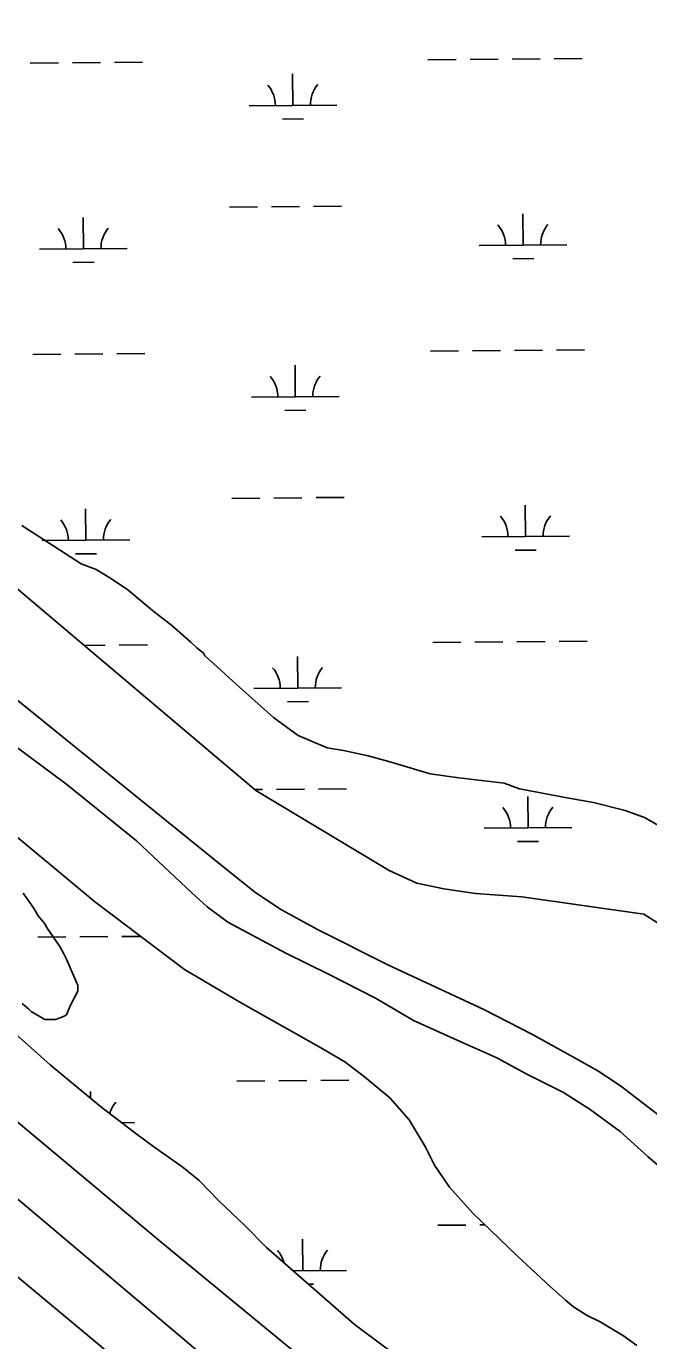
# Model space of a CAD drawing. Extents: x 3568792 to 3606828, y 529143 to 554785.
# Drawn here: x 3578159 to 3578869, y 548774 to 550274 of the extents above; entities that cross this region are included whole.
import ezdxf

# ---------------------------------------------------------------- set-up
doc = ezdxf.new("R2010")
doc.units = 0
for name, color, linetype in [('V-LEVE-TOET', 7, 'Continuous'), ('V-ROAD-CNTR', 7, 'Continuous'), ('V-SITE-VEGE', 7, 'Continuous'), ('V-TOPO-SHOR', 7, 'Continuous'), ('V-WETL-SWMP', 7, 'Continuous')]:
    doc.layers.add(name, color=color, linetype=linetype)

msp = doc.modelspace()

# ---------------------------------------------------------------- linework, layer by layer
at = {"layer": 'V-LEVE-TOET'}
for points in [[(3577270.1, 550323.1), (3577241.5, 550261.1), (3577241.8, 550245.9), (3577250.3, 550235.9), (3577283, 550211.4), (3577371.6, 550145.4), (3577468.5, 550066.2), (3577609.7, 549946.7), (3577722.9, 549853.3), (3577842.8, 549751), (3577973.9, 549644.4), (3578100.5, 549543.3), (3578213.1, 549452.4), (3578388.6, 549310.5), (3578420.5, 549285), (3578450, 549265.5), (3578491.8, 549242.7), (3578571.4, 549202.7), (3578680.7, 549151.6), (3578736.3, 549123), (3578782.5, 549097.6), (3578810.9, 549081.5), (3578836.9, 549064.6), (3578891.3, 549022.8)], [(3578012.2, 549564), (3578052.6, 549531.9), (3578133.6, 549461.5), (3578204.7, 549408.6), (3578284.5, 549344.3), (3578347.7, 549285), (3578365.2, 549268.9)], [(3578365.2, 549268.9), (3578388.6, 549251.4), (3578454.7, 549216.1), (3578503.6, 549192.1), (3578558, 549164.1), (3578600.4, 549139.3), (3578654.8, 549114.7), (3578695.7, 549096.6), (3578729.9, 549077.9), (3578771.7, 549056.9), (3578802.1, 549037.6), (3578836.6, 549012.5), (3578868.2, 548983.9), (3578926.2, 548933.1)]]:
    msp.add_lwpolyline(points, dxfattribs=at)
at = {"layer": 'V-ROAD-CNTR'}
msp.add_lwpolyline([(3580545.7, 546846.9), (3576922, 549869.5), (3574953.9, 551511), (3573655.7, 552639.7), (3573536.8, 552738.9)], dxfattribs=at)
at = {"layer": 'V-SITE-VEGE'}
for p, q in [((3578221.2, 549660.5), (3578153.7, 549704.3)), ((3578238.4, 549654.2), (3578221.2, 549660.5)), ((3578255.7, 549643.3), (3578238.4, 549654.2)), ((3578274.5, 549630.7), (3578255.7, 549643.3)), ((3578302.7, 549607.2), (3578274.5, 549630.7)), ((3578324.7, 549590), (3578302.7, 549607.2)), ((3578346.6, 549571.2), (3578324.7, 549590)), ((3578352.9, 549565), (3578346.6, 549571.2)), ((3578360.8, 549558.7), (3578352.9, 549565)), ((3578362.3, 549555.6), (3578360.8, 549558.7)), ((3578376.5, 549543), (3578362.3, 549555.6)), ((3578398.4, 549522.7), (3578376.5, 549543)), ((3578440.8, 549485.1), (3578398.4, 549522.7)), ((3578469, 549464.7), (3578440.8, 549485.1)), ((3578501.9, 549450.6), (3578469, 549464.7)), ((3578520.7, 549447.5), (3578501.9, 549450.6)), ((3578549, 549441.3), (3578520.7, 549447.5)), ((3578572.5, 549435), (3578549, 549441.3)), ((3578619.5, 549420.9), (3578572.5, 549435)), ((3578652.4, 549416.3), (3578619.5, 549420.9)), ((3578704.2, 549410), (3578652.4, 549416.3)), ((3578721.4, 549403.8), (3578704.2, 549410)), ((3578777.9, 549392.8), (3578721.4, 549403.8)), ((3578806.1, 549388.2), (3578777.9, 549392.8)), ((3578842.2, 549378.8), (3578806.1, 549388.2)), ((3578864.1, 549371), (3578842.2, 549378.8)), ((3578897, 549352.2), (3578864.1, 549371)), ((3578155, 549284.7), (3578166.7, 549267.8)), ((3578166.7, 549267.8), (3578172, 549258.7)), ((3578172, 549258.7), (3578179.8, 549249.6)), ((3578179.8, 549249.6), (3578182.4, 549244.4)), ((3578182.4, 549244.4), (3578196.7, 549223.6)), ((3578196.7, 549223.6), (3578201.9, 549214.5)), ((3578201.9, 549214.5), (3578204.5, 549209.2)), ((3578204.5, 549209.2), (3578216.3, 549181.9)), ((3578216.3, 549181.9), (3578217.6, 549179.3)), ((3578217.6, 549172.8), (3578208.5, 549155.9)), ((3578217.6, 549179.3), (3578217.6, 549172.8)), ((3578161.6, 549152), (3578153.8, 549158.4)), ((3578164.2, 549149.4), (3578161.6, 549152)), ((3578208.5, 549155.9), (3578204.6, 549145.5)), ((3578173.3, 549144.2), (3578164.2, 549149.4)), ((3578179.9, 549140.3), (3578173.3, 549144.2)), ((3578191.6, 549140.3), (3578179.9, 549140.3)), ((3578195.5, 549141.6), (3578191.6, 549140.3)), ((3578202, 549144.2), (3578195.5, 549141.6)), ((3578204.6, 549145.5), (3578202, 549144.2))]:
    msp.add_line(p, q, dxfattribs=at)
at = {"layer": 'V-TOPO-SHOR'}
msp.add_lwpolyline([(3578386.1, 548734.8), (3578070.7, 549000.9), (3577733.6, 549281.5), (3577379.3, 549575.7), (3577049.5, 549852.6), (3577043.1, 549859.9), (3577039.5, 549865.3), (3577038.6, 549877.1), (3577040.4, 549884.3), (3577044.9, 549894.3), (3577049.4, 549903.3), (3577054, 549907.9), (3577064.8, 549912.4), (3577078.4, 549913.3), (3577093.8, 549907.9), (3577161.8, 549857.2), (3577633, 549458.1), (3577974.6, 549168.4), (3578312.6, 548886), (3578570, 548674.2)], dxfattribs=at)
at = {"layer": 'V-WETL-SWMP'}
for p, q in [((3578163.2, 550232.2), (3578195.2, 550232.5)), ((3578211.2, 550232.6), (3578243.2, 550232.9)), ((3578259.2, 550233), (3578291.2, 550233.3)), ((3578617.1, 550236), (3578649.1, 550236.3)), ((3578665.1, 550236.4), (3578697.1, 550236.7)), ((3578713.1, 550236.8), (3578745.1, 550237.1)), ((3578761.1, 550237.2), (3578793, 550237.5)), ((3578462.9, 550184), (3578462.6, 550220)), ((3578412.9, 550183.5), (3578512.9, 550184.4)), ((3578451, 550168.4), (3578475, 550168.6)), ((3578390.5, 550067.9), (3578422.5, 550068.2)), ((3578438.5, 550068.3), (3578470.5, 550068.6)), ((3578486.5, 550068.7), (3578518.5, 550069)), ((3578223.8, 550020.1), (3578223.5, 550056.1)), ((3578725.7, 550024.3), (3578725.4, 550060.3)), ((3578173.8, 550019.7), (3578273.8, 550020.5)), ((3578675.7, 550023.9), (3578775.7, 550024.7)), ((3578713.8, 550008.8), (3578737.8, 550009)), ((3578211.9, 550004.6), (3578235.9, 550004.8)), ((3578262, 549900.3), (3578294, 549900.6)), ((3578619.9, 549903.4), (3578651.9, 549903.6)), ((3578667.9, 549903.8), (3578699.9, 549904)), ((3578715.9, 549904.2), (3578747.9, 549904.4)), ((3578763.9, 549904.6), (3578795.9, 549904.8)), ((3578166, 549899.5), (3578198, 549899.8)), ((3578214, 549899.9), (3578246, 549900.2)), ((3578465.7, 549851.3), (3578465.4, 549887.3)), ((3578415.7, 549850.9), (3578515.7, 549851.7)), ((3578453.8, 549835.8), (3578477.8, 549836)), ((3578393.3, 549735.3), (3578425.3, 549735.5)), ((3578441.3, 549735.7), (3578473.3, 549735.9)), ((3578489.3, 549736.1), (3578521.3, 549736.3)), ((3578226.6, 549687.4), (3578226.3, 549723.4)), ((3578728.5, 549691.7), (3578728.2, 549727.7)), ((3578678.5, 549691.2), (3578778.5, 549692.1)), ((3578176.6, 549687), (3578276.6, 549687.8)), ((3578716.6, 549676.1), (3578740.6, 549676.3)), ((3578420.6, 549401.7), (3578097.1, 549675)), ((3578214.7, 549671.9), (3578238.7, 549672.1)), ((3578622.7, 549570.7), (3578654.7, 549571)), ((3578670.7, 549571.1), (3578702.7, 549571.4)), ((3578718.7, 549571.5), (3578750.7, 549571.8)), ((3578766.7, 549571.9), (3578798.7, 549572.2)), ((3578224.5, 549567.3), (3578248.8, 549567.5)), ((3578264.8, 549567.7), (3578296.8, 549567.9)), ((3578468.5, 549518.6), (3578468.2, 549554.6)), ((3578418.5, 549518.2), (3578518.5, 549519.1)), ((3578456.6, 549503.1), (3578480.6, 549503.3)), ((3578079.7, 549405.6), (3578236.6, 549274.9)), ((3578419.2, 549402.8), (3578428.1, 549402.9)), ((3578572.8, 549310.3), (3578420.6, 549401.7)), ((3578444.1, 549403), (3578476.1, 549403.3)), ((3578492.1, 549403.4), (3578524.1, 549403.7)), ((3578731.3, 549359), (3578731, 549395)), ((3578681.3, 549358.6), (3578781.3, 549359.4)), ((3578719.4, 549343.5), (3578743.4, 549343.7)), ((3578604.5, 549295.8), (3578572.8, 549310.3)), ((3578635.3, 549289.5), (3578604.5, 549295.8)), ((3578671.5, 549284.1), (3578635.3, 549289.5)), ((3578236.6, 549274.9), (3578339.1, 549197.4)), ((3578724.1, 549280.5), (3578671.5, 549284.1)), ((3578863.5, 549260.6), (3578724.1, 549280.5)), ((3578886.2, 549246.1), (3578863.5, 549260.6)), ((3578171.6, 549234.2), (3578203.6, 549234.5)), ((3578219.6, 549234.6), (3578251.6, 549234.9)), ((3578267.6, 549235), (3578289.2, 549235.2)), ((3578339.1, 549197.4), (3578403.1, 549159.6)), ((3578403.1, 549159.6), (3578495.5, 549107.5)), ((3578185.8, 549088.4), (3578129, 549139.3)), ((3578495.5, 549107.5), (3578522.1, 549092.1)), ((3578522.1, 549092.1), (3578544.6, 549075)), ((3578243.3, 549041.1), (3578185.8, 549088.4)), ((3578544.6, 549075), (3578573.6, 549050.7)), ((3578398.9, 549069.9), (3578430.9, 549070.2)), ((3578446.9, 549070.3), (3578478.9, 549070.6)), ((3578494.9, 549070.7), (3578526.9, 549071)), ((3578232, 549050.4), (3578231.9, 549058.1)), ((3578573.6, 549050.7), (3578595.5, 549025.9)), ((3578283.6, 549010.3), (3578243.3, 549041.1)), ((3578267.7, 549022.4), (3578282.2, 549022.5)), ((3578595.5, 549025.9), (3578613.9, 548995.1)), ((3578302.5, 548996.1), (3578283.6, 549010.3)), ((3578337.5, 548971.3), (3578302.5, 548996.1)), ((3578613.9, 548995.1), (3578624.6, 548973.8)), ((3578355.8, 548956.5), (3578337.5, 548971.3)), ((3578624.6, 548973.8), (3578641.8, 548948.9)), ((3578378.3, 548933.4), (3578355.8, 548956.5)), ((3578641.8, 548948.9), (3578668.4, 548919.3)), ((3578408, 548905), (3578378.3, 548933.4)), ((3578668.4, 548919.3), (3578719.4, 548870.2)), ((3578432.8, 548880.1), (3578408, 548905)), ((3578628.3, 548905.4), (3578660.3, 548905.6)), ((3578676.3, 548905.8), (3578682.5, 548905.8)), ((3578532.9, 548792.6), (3578432.8, 548880.1)), ((3578474.1, 548853.3), (3578473.8, 548889.3)), ((3578719.4, 548870.2), (3578756.7, 548835.3)), ((3578463.6, 548853.2), (3578524.1, 548853.7)), ((3578481.1, 548837.9), (3578486.3, 548838)), ((3578756.7, 548835.3), (3578773.9, 548820)), ((3578773.9, 548820), (3578783.3, 548812.3)), ((3578783.3, 548812.3), (3578798.7, 548802.2)), ((3578606.4, 548737.6), (3578532.9, 548792.6)), ((3578798.7, 548802.2), (3578813.5, 548795.1)), ((3578813.5, 548795.1), (3578840.2, 548779.1)), ((3578840.2, 548779.1), (3578855.6, 548767.9))]:
    msp.add_line(p, q, dxfattribs=at)
for centre, start, end in [((3578407.7, 550184), 359.7115, 41.2552), ((3578518.1, 550184.9), 139.7115, 181.2552), ((3578168.6, 550020.1), 359.7115, 41.2552), ((3578279, 550021), 139.7115, 181.2552), ((3578670.4, 550024.3), 359.7115, 41.2552), ((3578780.9, 550025.3), 139.7115, 181.2552), ((3578410.5, 549851.3), 359.7115, 41.2552), ((3578520.9, 549852.2), 139.7115, 181.2552), ((3578171.4, 549687.4), 359.7115, 41.2552), ((3578281.8, 549688.4), 139.7115, 181.2552), ((3578673.3, 549691.7), 359.7115, 41.2552), ((3578783.7, 549692.6), 139.7115, 181.2552), ((3578413.3, 549518.7), 359.7115, 41.2552), ((3578523.7, 549519.6), 139.7115, 181.2552), ((3578676.1, 549359), 359.7115, 41.2552), ((3578786.5, 549359.9), 139.7115, 181.2552), ((3578287.5, 549023), 139.7115, 163.3688), ((3578418.9, 548853.3), 15.2603, 41.2552), ((3578529.4, 548854.3), 139.7115, 181.2552)]:
    msp.add_arc(centre, 35.2, start, end, dxfattribs=at)

doc.saveas('drawing.dxf')
